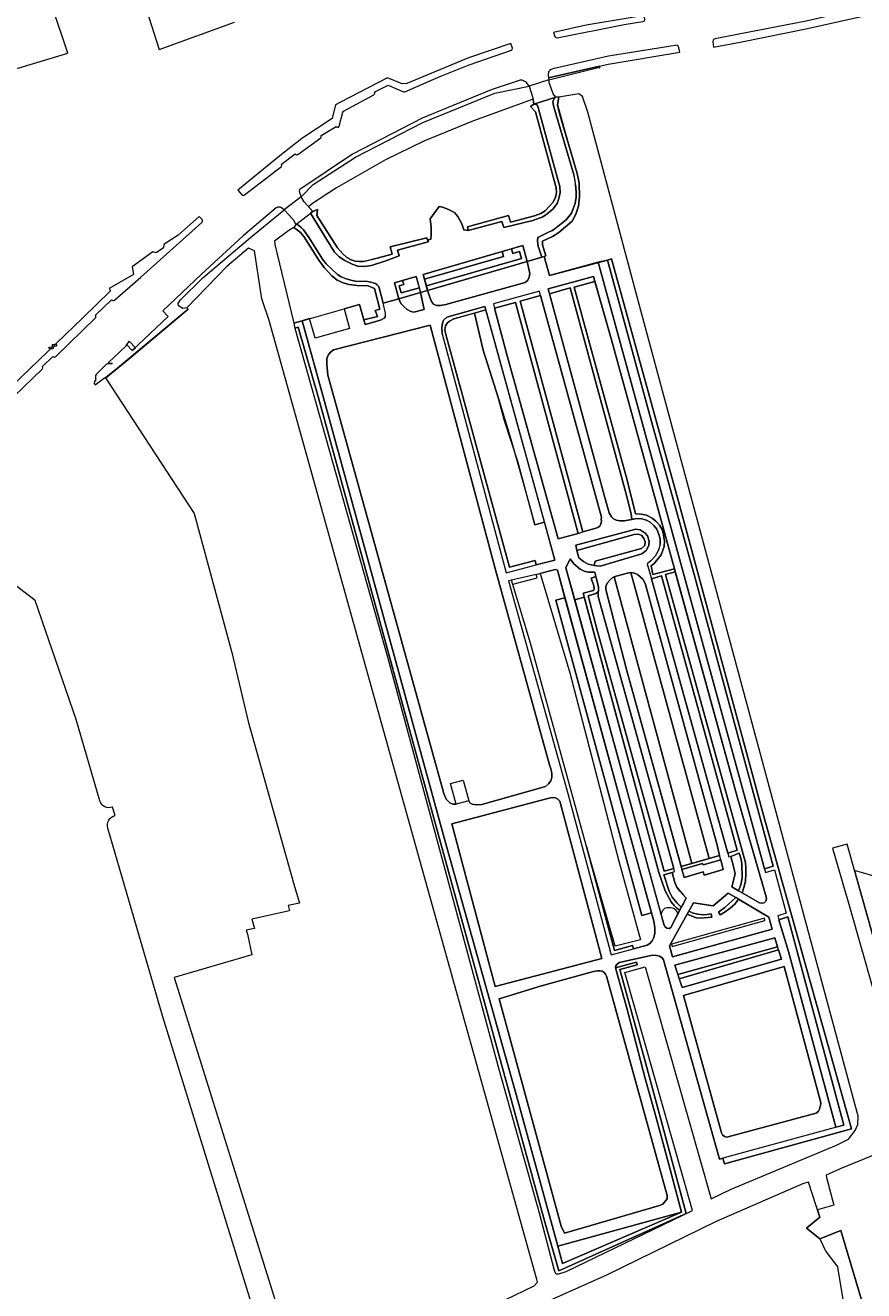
# Model space of a CAD drawing. Header units: metres. Extents: x 209813 to 223847, y 571801 to 587119.
# Tile 615 of 656: x 219275 to 219458, y 581932 to 582209. Entities that reach past the tile are written whole.
import ezdxf
from ezdxf.enums import TextEntityAlignment as Align

# ---------------------------------------------------------------- set-up
doc = ezdxf.new("R2010")
doc.units = ezdxf.units.M
for name, color, linetype, lineweight in [('B-RO-GR-BEPLANTING_CULTUUR_HEESTERS-GV', 8, 'Continuous', 0), ('B-RO-GR-GRAS-GV', 8, 'Continuous', 0), ('B-RO-GR-GROENVOORZIENING-GV', 8, 'Continuous', 0), ('B-RO-GR-HAAG-GV', 8, 'Continuous', 0), ('B-RO-KL-WATER_BRANDLEIDING_PUT-S', 8, 'Continuous', 0), ('B-RO-KL-WATER_PUT-S', 8, 'Continuous', 0), ('B-RO-KW-KUNSTWERK_DEK-GV', 8, 'Continuous', 0), ('B-RO-OG-TERREIN_CULTUURSCHEIDING-GV', 8, 'Continuous', 0), ('B-RO-OG-WEG-GV', 8, 'Continuous', 0), ('B-RO-VH-ONVERHARD-GV', 8, 'Continuous', 0), ('B-RO-VH-VERHARDING_HALFVERHARDING-GV', 8, 'Continuous', 0), ('B-RO-VH-VERHARDING_TEGEL-GV', 8, 'Continuous', 0)]:
    doc.layers.add(name, color=color, linetype=linetype, lineweight=lineweight)
doc.styles.add('NLCS-ISO', font='txt')

# ---------------------------------------------------------------- blocks, each defined once
blk = doc.blocks.new('SKL-WATER_WATERLEIDINGPUT-SO')
at = {"color": 0, "linetype": 'ByBlock', "lineweight": 18}
blk.add_ellipse((0, 0), major_axis=(2.5, 0), ratio=0.54, dxfattribs=at)
at = {"color": 0, "linetype": 'ByBlock', "lineweight": 18, "style": 'NLCS-ISO'}
blk.add_text('wl', height=1.5, dxfattribs=at).set_placement((0, 0), align=Align.MIDDLE_CENTER)
blk = doc.blocks.new('SKL-WATER_BRANDKRAAN_BRANDPUT-SO')
at = {"color": 0, "linetype": 'ByBlock', "lineweight": 18}
blk.add_ellipse((0, 0), major_axis=(2.5, 0), ratio=0.54, dxfattribs=at)
at = {"color": 0, "linetype": 'ByBlock', "lineweight": 18, "style": 'NLCS-ISO'}
blk.add_text('bk', height=1.5, dxfattribs=at).set_placement((0.2, 0), align=Align.MIDDLE_CENTER)

msp = doc.modelspace()

# ---------------------------------------------------------------- linework, layer by layer
at = {"layer": 'B-RO-GR-BEPLANTING_CULTUUR_HEESTERS-GV', "flags": 128}
for points in [[(219387.947, 582158.515), (219389.173, 582154.385), (219401.791, 582157.751), (219402.667, 582158.043), (219417.328, 582104.93), (219435.785, 582036.917), (219455.123, 581967.796), (219427.353, 581960.183), (219427.003, 581961.411), (219426.307, 581961.22), (219414.071, 582004.781), (219413.739, 582005.18), (219413.208, 582005.544), (219412.512, 582005.71), (219411.65, 582005.777), (219404.354, 582004.151), (219403.89, 582003.853), (219403.625, 582003.421), (219403.558, 582003.023), (219408.17, 582004.232), (219408.323, 582003.679), (219404.508, 582002.687), (219410.187, 581982.049), (219414.154, 581967.453), (219419.01, 581949.325), (219391.163, 581936.804), (219388.016, 581947.698), (219355.009, 582068.076), (219338.644, 582127.601), (219334.227, 582143.104), (219333.527, 582142.887), (219353.816, 582070.734), (219378.069, 581980.84), (219386.865, 581949.424), (219390.132, 581936.918), (219390.455, 581936.271), (219390.659, 581936.134), (219391.184, 581936.1), (219392.802, 581936.625), (219420.384, 581949.943), (219405.61, 582001.997), (219410.035, 582003.254), (219424.433, 581952.525), (219428.845, 581954.655), (219451.858, 581964.225), (219454.468, 581965.583), (219455.907, 581967.419), (219456.516, 581968.78), (219456.588, 581970.611), (219408.103, 582150.523), (219397.479, 582190.094), (219396.339, 582193.494), (219395.518, 582194.105), (219391.189, 582193.333), (219390.898, 582191.707), (219392.558, 582185.623), (219395.19, 582176.675), (219395.628, 582174.538), (219395.713, 582171.598), (219395.446, 582169.5), (219394.893, 582167.764), (219394.083, 582166.238), (219391.184, 582163.796), (219389.811, 582162.899), (219387.618, 582161.888), (219387.599, 582161.087), (219388.343, 582158.645)], [(219335.108, 582144.455), (219344.287, 582147.042), (219347.637, 582148.007), (219348.549, 582144.689), (219351.55, 582145.436), (219351.081, 582146.712), (219352.073, 582146.995), (219350.915, 582151.539), (219349.52, 582152.084), (219347.089, 582152.193), (219345.357, 582152.422), (219344.038, 582152.782), (219342.763, 582153.349), (219341.564, 582154.319), (219339.896, 582156.14), (219338.752, 582157.688), (219335.491, 582162.877), (219334.717, 582163.739), (219334.085, 582164.284), (219333.256, 582164.846), (219332.189, 582164.202), (219329.068, 582161.84), (219329.129, 582161.121), (219333.253, 582143.922)], [(219378.779, 582159.634), (219361.549, 582154.62), (219361.849, 582153.533), (219379.114, 582158.483)], [(219362.516, 582151.114), (219363.038, 582149.392), (219363.381, 582148.648), (219363.82, 582148.133), (219364.468, 582147.827), (219365.288, 582147.789), (219366.509, 582147.999), (219383.828, 582152.834), (219384.419, 582153.311), (219384.705, 582154.036), (219384.819, 582154.819), (219384.267, 582157.444)], [(219356.228, 582149.284), (219356.648, 582148.266), (219357.297, 582147.579), (219358.041, 582146.969), (219358.804, 582146.511), (219359.528, 582146.32), (219361.76, 582146.969), (219360.985, 582150.668)], [(219388.044, 582100.408), (219385.947, 582099.829), (219382.275, 582113.452), (219379.305, 582122.567), (219377.97, 582127.509), (219374.632, 582138.06), (219372.763, 582146.139), (219368.267, 582144.878), (219367.294, 582144.401), (219366.798, 582143.963), (219366.436, 582143.333), (219366.284, 582142.474), (219366.455, 582141.444), (219380.42, 582090.611), (219386.01, 582092.064), (219386.248, 582091.095), (219390.322, 582092.15)], [(219395.142, 582094.272), (219407.625, 582097.771), (219408.56, 582097.847), (219409.284, 582097.523), (219409.742, 582096.855), (219410.066, 582096.13), (219409.971, 582095.367), (219409.246, 582094.68), (219399.138, 582091.914), (219398.899, 582090.952), (219400.201, 582090.8), (219409.313, 582093.538), (219410.281, 582094.272), (219410.815, 582095.307), (219410.882, 582096.309), (219410.581, 582097.444), (219410.047, 582098.012), (219408.979, 582098.746), (219407.978, 582098.913), (219394.875, 582095.417)], [(219399.277, 582088.552), (219399.026, 582089.509), (219397.657, 582089.509), (219396.689, 582089.71), (219395.855, 582090.144), (219394.453, 582091.346), (219393.619, 582092.414), (219392.71, 582090.494), (219394.638, 582083.452), (219396.715, 582084.021), (219396.479, 582084.89), (219398.786, 582085.539), (219398.92, 582085.844), (219398.825, 582086.493), (219398.233, 582088.191)], [(219387.069, 582089.211), (219393.577, 582067.505), (219404.294, 582026.312), (219409.034, 582009.155), (219403.472, 582007.755), (219397.233, 582029.529), (219403.328, 582006.827), (219407.276, 582007.915), (219407.489, 582007.147), (219410.462, 582007.943), (219411.069, 582008.36), (219411.542, 582008.91), (219411.959, 582009.63), (219412.13, 582010.597), (219412.187, 582011.791), (219411.921, 582013.194), (219411.415, 582015.018), (219409.331, 582014.44), (219390.515, 582083.407), (219392.501, 582083.931), (219390.853, 582089.963), (219390.406, 582090.112)], [(219406.884, 582089.423), (219406.164, 582089.309), (219403.72, 582088.665), (219403.284, 582088.466), (219420.249, 582025.83), (219424.06, 582026.927)]]:
    msp.add_lwpolyline(points, close=True, dxfattribs=at)
at = {"layer": 'B-RO-GR-GRAS-GV', "flags": 128}
for points in [[(219210.099, 582244.96), (219221.584, 582203.429), (219227.137, 582183.458), (219233.095, 582163.301), (219237.987, 582145.847), (219244.563, 582123.689), (219247.006, 582117.74), (219257.281, 582127.514), (219265.804, 582135.177), (219270.582, 582139.33), (219254.35, 582171.734), (219247.126, 582194.894), (219262.975, 582200.308), (219264.063, 582197.123), (219271.779, 582199.348), (219283.863, 582202.959), (219280.52, 582212.927)], [(219300.973, 582212.667), (219303.822, 582203.777), (219320.302, 582209.756)], [(219371.014, 581926.389), (219385.797, 581933.525), (219386.535, 581934.335), (219386.351, 581934.849), (219327.903, 582144.559), (219326.252, 582149.299), (219324.711, 582159.735), (219323.369, 582160.356), (219318.602, 582156.306), (219309.9, 582147.314), (219310.167, 582147.027), (219309.725, 582146.616), (219294.762, 582134.107), (219292.149, 582131.993), (219311.496, 582102.335), (219319.69, 582071.955), (219323.262, 582056.874), (219333.291, 582021.316), (219334.519, 582017.116), (219332.049, 582016.633), (219332.297, 582015.449), (219324.121, 582013.624), (219324.677, 582011.639), (219322.851, 582011.243), (219323.169, 582010.396), (219324.124, 582005.857), (219307.122, 582000.915), (219335.565, 581910.03)], [(219290.909, 582039.494), (219285.712, 582057.322), (219276.734, 582083.295), (219263.298, 582093.566), (219236.655, 582068.376), (219221.702, 582053.889), (219217.4, 582049.895), (219229.882, 582009.478), (219265.208, 581881.136)], [(219294.197, 582036.295), (219293.66, 582038.133)], [(219274.806, 581881.488), (219288.354, 581886.974), (219320.187, 581902.547), (219330.153, 581907.744), (219325.192, 581925.841), (219304.673, 581992.278), (219292.634, 582033.577)], [(219461.825, 582022.566), (219455.815, 582024.305), (219470.721, 581971.119)], [(219448.184, 581943.756), (219445.326, 581946.137), (219448.186, 581948.529), (219445.744, 581956.156), (219444.65, 581955.851), (219425.587, 581947.551), (219401.595, 581935.822), (219384.634, 581928.264), (219367.959, 581921.433), (219351.322, 581914.08), (219336.358, 581906.154), (219301.618, 581889.389), (219288.791, 581883.114), (219276.211, 581878.019)], [(219587.878, 581490.423), (219587.609, 581492.008), (219588.006, 581493), (219589.329, 581493.661), (219590.359, 581494.072), (219581.227, 581518.062), (219557.149, 581600.479), (219537.173, 581664.641), (219502.38, 581779.603), (219481.875, 581847.998), (219452.831, 581945.596), (219448.184, 581943.756), (219449.513, 581941.028), (219452.159, 581937.589)], [(219559.668, 581364.768), (219568.972, 581369.23), (219601.059, 581383.141), (219625.024, 581393.65), (219620.257, 581405.876), (219589.09, 581487.808), (219587.878, 581490.423), (219580.218, 581511.344), (219566.856, 581552.884), (219560.374, 581575.241), (219551.907, 581599.318), (219533.386, 581656.733), (219523.597, 581687.292), (219518.04, 581708.856), (219511.029, 581728.171), (219507.589, 581734.918), (219499.916, 581757.407), (219471.738, 581858.214), (219468.696, 581868.797), (219454.408, 581923.963), (219452.159, 581937.589)]]:
    msp.add_lwpolyline(points, dxfattribs=at)
at = {"layer": 'B-RO-GR-GRAS-GV'}
for points in [[(219293.66, 582038.133, -0.4212448), (219290.909, 582039.494)], [(219292.634, 582033.577, -0.4348825), (219294.197, 582036.295)]]:
    msp.add_lwpolyline(points, format="xyb", dxfattribs=at)
at = {"layer": 'B-RO-GR-GROENVOORZIENING-GV', "flags": 128}
for points in [[(219390.539, 582193.347), (219390.071, 582192.89), (219389.899, 582192.317), (219390.033, 582191.478), (219394.415, 582176.677), (219394.916, 582173.706), (219394.992, 582172.527), (219394.973, 582171.497), (219394.744, 582170.123), (219393.943, 582168.025), (219392.751, 582166.551), (219390.653, 582164.834), (219389.814, 582164.223), (219389.203, 582163.956), (219386.571, 582162.64), (219386.552, 582161.876), (219386.667, 582160.789), (219387.44, 582158.367), (219388.343, 582158.645), (219387.599, 582161.087), (219387.618, 582161.888), (219389.811, 582162.899), (219391.184, 582163.796), (219394.083, 582166.238), (219394.893, 582167.764), (219395.446, 582169.5), (219395.713, 582171.598), (219395.628, 582174.538), (219395.19, 582176.675), (219391.356, 582189.78), (219390.898, 582191.707), (219391.189, 582193.333)], [(219336.879, 582167.959), (219342.182, 582159.481), (219343.174, 582158.431), (219344.451, 582157.611), (219345.996, 582156.829), (219347.236, 582156.409), (219348.781, 582156.352), (219350.249, 582156.524), (219353.399, 582157.537), (219356.298, 582158.682), (219355.917, 582159.914), (219362.638, 582161.737), (219362.369, 582162.604), (219354.32, 582160.658), (219354.759, 582159.036), (219349.781, 582157.719), (219348.465, 582157.414), (219347.626, 582157.414), (219346.691, 582157.51), (219345.814, 582157.796), (219344.88, 582158.292), (219343.964, 582159.093), (219342.839, 582160.429), (219338.281, 582167.469), (219338.444, 582168.805), (219337.389, 582168.35)], [(219436.106, 582024.689), (219436.333, 582023.861), (219438.319, 582024.445), (219440.83, 582014.979), (219439.017, 582014.398), (219439.277, 582013.526), (219441.239, 582014.15), (219453.446, 581968.651), (219427.003, 581961.411), (219427.353, 581960.183), (219455.123, 581967.796), (219435.785, 582036.917), (219417.328, 582104.93), (219402.667, 582158.043), (219401.791, 582157.751), (219411.67, 582121.677), (219420.721, 582088.997), (219429.896, 582055.112), (219438.019, 582025.261)], [(219360.985, 582150.668), (219360.7, 582151.704), (219356.747, 582150.54), (219356.322, 582152.132), (219357.295, 582152.399), (219357.031, 582153.305), (219355.262, 582152.79), (219356.228, 582149.284)], [(219387.203, 582149.968), (219386.935, 582150.947), (219376.884, 582148.2), (219377.131, 582147.257), (219381.686, 582148.474), (219395.377, 582097.994), (219396.436, 582098.293), (219382.708, 582148.739)], [(219371.479, 582039.521), (219368.715, 582038.772), (219368.027, 582038.813), (219367.331, 582039.111), (219366.535, 582039.874), (219366.037, 582041.102), (219340.704, 582132.579), (219340.505, 582135), (219340.505, 582136.195), (219340.77, 582136.958), (219341.301, 582137.588), (219341.931, 582138.086), (219363.036, 582143.526), (219377.333, 582090.055), (219389.115, 582047.397), (219389.48, 582046.302), (219389.679, 582045.439), (219389.679, 582044.643), (219389.447, 582043.913), (219388.916, 582043.25), (219388.286, 582042.653), (219374.325, 582038.705), (219373.131, 582038.672), (219372.236, 582038.771), (219371.705, 582039.103)], [(219395.142, 582094.272), (219394.875, 582095.417), (219407.978, 582098.913), (219408.979, 582098.746), (219410.047, 582098.012), (219410.581, 582097.444), (219410.882, 582096.309), (219410.815, 582095.307), (219410.281, 582094.272), (219409.313, 582093.538), (219400.201, 582090.8), (219398.899, 582090.952), (219397.602, 582091.277), (219396.534, 582091.849), (219395.524, 582092.631)], [(219407.489, 582007.147), (219407.276, 582007.915), (219403.328, 582006.827), (219397.233, 582029.529), (219384.955, 582073.99), (219380.832, 582087.775), (219380.148, 582087.596), (219393.163, 582041.098), (219402.598, 582005.839)], [(219367.819, 582034.506), (219388.753, 582040.016), (219389.383, 582040.215), (219389.914, 582040.282), (219390.445, 582040.215), (219390.975, 582039.917), (219391.373, 582039.485), (219400.583, 582005.074), (219377.239, 581998.928)], [(219429.851, 582018.363), (219427.433, 582016.202), (219426.06, 582015.21), (219426.441, 582014.6), (219427.509, 582015.229), (219428.635, 582016.069), (219429.665, 582016.966), (219430.461, 582018.001)], [(219418.398, 581996.99), (219440.446, 582003.287), (219448.327, 581973.812), (219448.393, 581973.314), (219448.161, 581972.153), (219447.896, 581971.655), (219447.398, 581971.224), (219427.856, 581966.015), (219427.347, 581966.156), (219426.946, 581966.481), (219426.686, 581966.968)], [(219378.155, 581996.242), (219387.391, 581999.053), (219398.765, 582002.205), (219399.594, 582002.371), (219400.125, 582002.371), (219400.622, 582002.271), (219401.053, 582001.972), (219401.385, 582001.641), (219401.617, 582001.209), (219414.882, 581953.232), (219414.815, 581952.502), (219413.887, 581951.374), (219413.157, 581951.075), (219392.398, 581945.038), (219391.668, 581946.531)]]:
    msp.add_lwpolyline(points, close=True, dxfattribs=at)
for points in [[(219353.278, 582145.436), (219353.311, 582146.104), (219352.786, 582148.282), (219351.903, 582151.648), (219351.751, 582152.049), (219351.464, 582152.335), (219351.102, 582152.602), (219350.129, 582152.907), (219349.405, 582153.022), (219346.74, 582153.142), (219346.053, 582153.262), (219344.713, 582153.665), (219343.601, 582154.09), (219342.838, 582154.603), (219340.321, 582156.941), (219339.536, 582157.955), (219336.615, 582162.632), (219335.351, 582164.344), (219334.926, 582164.802), (219334.468, 582165.216), (219333.888, 582165.668), (219333.714, 582165.535), (219333.256, 582164.846), (219334.085, 582164.284), (219334.717, 582163.739), (219335.491, 582162.877), (219338.752, 582157.688), (219339.896, 582156.14), (219341.564, 582154.319), (219342.763, 582153.349), (219344.038, 582152.782), (219345.357, 582152.422), (219347.089, 582152.193), (219349.52, 582152.084), (219350.915, 582151.539), (219352.073, 582146.995), (219351.081, 582146.712), (219351.55, 582145.436), (219348.549, 582144.689)], [(219387.44, 582158.367), (219384.267, 582157.444), (219384.819, 582154.819), (219384.705, 582154.036), (219384.419, 582153.311), (219383.828, 582152.834), (219366.509, 582147.999), (219365.288, 582147.789), (219364.468, 582147.827), (219363.82, 582148.133), (219363.381, 582148.648), (219363.038, 582149.392), (219362.516, 582151.114), (219360.985, 582150.668), (219361.76, 582146.969), (219359.528, 582146.32), (219358.804, 582146.511), (219358.041, 582146.969), (219357.297, 582147.579), (219356.648, 582148.266), (219356.228, 582149.284), (219352.786, 582148.282)], [(219436.106, 582024.689), (219399.776, 582157.303), (219389.173, 582154.385), (219387.947, 582158.515)], [(219413.288, 582095.655), (219413.288, 582096.816), (219412.99, 582097.944), (219412.592, 582098.906), (219411.928, 582099.702), (219411.099, 582100.432), (219410.304, 582100.897), (219409.342, 582101.162), (219408.181, 582101.228), (219405.561, 582100.731), (219404.6, 582100.731), (219403.704, 582100.897), (219403.141, 582101.162), (219402.676, 582101.593), (219402.212, 582102.456), (219401.085, 582106.337), (219388.869, 582151.462), (219398.718, 582154.149), (219402.664, 582140.282), (219430.232, 582040.215), (219436.466, 582018.553), (219436.532, 582018.088), (219436.433, 582017.591), (219436.068, 582017.226), (219435.637, 582017.126), (219435.04, 582017.259), (219431.209, 582019.437)], [(219416.436, 582090.275), (219411.753, 582088.983), (219411.334, 582090.871), (219412.02, 582091.406), (219413.546, 582093.314), (219414.175, 582095.107), (219414.233, 582096.29), (219414.08, 582097.645), (219413.756, 582098.866), (219413.203, 582099.782), (219412.402, 582100.678), (219411.562, 582101.289), (219410.304, 582101.937), (219409.159, 582102.224), (219407.92, 582102.243), (219406.089, 582109.607), (219399.304, 582134.258), (219394.564, 582151.82), (219399.031, 582153.049)], [(219387.203, 582149.968), (219400.467, 582101.513), (219400.448, 582101.112), (219400.524, 582100.559), (219400.372, 582100.044), (219400.124, 582099.586), (219399.685, 582099.3), (219399.056, 582099.032), (219396.436, 582098.293)], [(219389.161, 582150.38), (219393.63, 582151.644), (219405.816, 582106.855), (219406.979, 582102.276), (219407.16, 582101.029)], [(219353.278, 582145.436), (219353.011, 582145.002), (219352.243, 582144.568), (219348.839, 582143.633), (219347.637, 582148.007), (219344.287, 582147.042), (219345.468, 582142.756), (219337.9, 582140.67), (219336.719, 582144.956), (219335.108, 582144.455), (219339.981, 582126.826), (219366.14, 582031.459), (219382.203, 581974.022), (219390.924, 581942.157), (219417.967, 581949.588), (219414.949, 581961.141), (219412.164, 581971.301), (219410.075, 581978.848), (219407.579, 581988.369), (219406.012, 581994.232), (219403.558, 582003.023), (219403.625, 582003.421), (219403.89, 582003.853), (219404.354, 582004.151), (219411.65, 582005.777), (219412.512, 582005.71), (219413.208, 582005.544), (219413.739, 582005.18), (219414.071, 582004.781), (219426.307, 581961.22), (219427.003, 581961.411)], [(219365.694, 582141.647), (219365.64, 582142.988), (219365.727, 582143.915), (219365.999, 582144.591), (219366.678, 582145.27), (219375.022, 582147.607), (219390.322, 582092.15), (219386.248, 582091.095)], [(219395.377, 582097.994), (219391.011, 582096.762), (219379.878, 582136.79), (219377.131, 582147.257)], [(219335.108, 582144.455), (219333.253, 582143.922), (219333.527, 582142.887), (219334.227, 582143.104), (219338.644, 582127.601), (219355.009, 582068.076), (219388.016, 581947.698), (219391.163, 581936.804), (219419.01, 581949.325), (219414.154, 581967.453), (219410.187, 581982.049), (219404.508, 582002.687), (219408.323, 582003.679), (219408.17, 582004.232), (219403.558, 582003.023)], [(219365.694, 582141.647), (219379.657, 582089.387), (219386.248, 582091.095), (219386.01, 582092.064), (219380.42, 582090.611), (219366.455, 582141.444), (219366.284, 582142.474), (219366.436, 582143.333), (219366.798, 582143.963), (219367.294, 582144.401), (219368.267, 582144.878), (219375.236, 582146.832)], [(219413.288, 582095.655), (219412.957, 582094.295), (219412.194, 582093.034), (219411.265, 582092.006), (219410.503, 582091.342), (219411.409, 582088.084), (219413.587, 582088.733), (219430.173, 582028.733), (219428.136, 582028.078), (219428.352, 582027.311), (219428.739, 582027.377), (219430.609, 582028.057), (219430.968, 582026.989), (219431.175, 582025.844), (219431.219, 582022.682), (219430.958, 582021.178), (219430.457, 582019.865), (219431.209, 582019.437), (219431.609, 582020.581), (219431.933, 582021.955), (219432.047, 582023.538), (219432.047, 582024.874), (219431.952, 582026.076), (219431.701, 582027.057), (219414.504, 582088.985), (219416.629, 582089.574)], [(219417.612, 582015.616), (219415.625, 582011.818), (219415.26, 582011.586), (219414.763, 582011.652), (219414.332, 582012.083), (219414.1, 582012.548), (219404.4, 582047.787), (219392.71, 582090.494), (219393.619, 582092.414), (219394.453, 582091.346), (219395.855, 582090.144), (219396.689, 582089.71), (219397.657, 582089.509), (219399.026, 582089.509), (219399.86, 582086.338), (219399.777, 582084.208), (219416.282, 582024.73)], [(219381.101, 582086.877), (219386.424, 582088.308), (219386.259, 582089.025), (219380.832, 582087.775)], [(219386.259, 582089.025), (219390.406, 582090.112), (219390.853, 582089.963), (219405.869, 582034.996), (219411.921, 582013.194), (219412.187, 582011.791), (219412.13, 582010.597), (219411.959, 582009.63), (219411.542, 582008.91), (219411.069, 582008.36), (219410.462, 582007.943), (219407.489, 582007.147)], [(219426.55, 582026.612), (219427.055, 582024.539), (219422.943, 582023.288), (219422.715, 582024.009), (219418.569, 582022.733), (219405.981, 582068.263), (219401.427, 582085.726), (219401.465, 582086.39), (219401.749, 582087.072), (219402.298, 582087.736), (219402.848, 582088.266), (219403.72, 582088.665), (219406.164, 582089.309), (219406.884, 582089.423), (219407.718, 582089.29), (219408.4, 582089.025), (219409.556, 582087.982), (219409.897, 582087.338), (219410.106, 582086.807), (219425.766, 582029.828), (219426.315, 582027.577)], [(219399.277, 582088.552), (219398.233, 582088.191), (219398.825, 582086.493), (219398.92, 582085.844), (219398.786, 582085.539), (219396.479, 582084.89), (219413.033, 582023.868), (219414.426, 582019.842), (219415.723, 582017.419), (219416.371, 582016.617), (219416.943, 582016.064), (219417.612, 582015.616), (219417.973, 582016.307), (219417.763, 582016.427), (219417.001, 582017.171), (219415.971, 582018.487), (219415.265, 582019.746), (219414.102, 582023.352), (219415.959, 582023.826), (219416.47, 582024.053), (219416.282, 582024.73), (219414.213, 582024.181), (219399.545, 582076.85), (219397.566, 582084.318), (219399.263, 582084.833), (219399.818, 582085.273)], [(219428.136, 582028.078), (219425.368, 582037.926), (219411.409, 582088.084)], [(219418.085, 582024.481), (219422.563, 582025.845), (219422.696, 582025.501), (219426.55, 582026.612), (219426.315, 582027.577), (219417.9, 582025.153)], [(219430.457, 582019.865), (219428.972, 582020.709), (219429.701, 582023.529), (219429.37, 582025.154), (219428.739, 582027.377)], [(219415.959, 582023.826), (219416.546, 582021.665), (219416.963, 582020.679), (219418.384, 582018.878), (219418.975, 582018.221), (219417.973, 582016.307)], [(219430.461, 582018.001), (219437.077, 582014.074), (219437.806, 582011.454), (219416.019, 582005.449), (219415.356, 582007.838), (219420.595, 582017.259), (219424.873, 582016.562), (219428.189, 582019.349), (219429.851, 582018.363)], [(219419.211, 582014.77), (219421.158, 582013.97), (219422.131, 582013.875), (219424.61, 582014.066), (219424.496, 582014.791), (219423.6, 582014.638), (219422.684, 582014.619), (219421.559, 582014.733), (219420.529, 582015), (219419.551, 582015.381)], [(219451.726, 581968.187), (219441.338, 582006.618), (219439.277, 582013.526)], [(219439.18, 582006.938), (219439.821, 582004.885), (219418.1, 581998.682), (219416.541, 582003.591), (219438.362, 582009.563), (219438.963, 582007.634)], [(219417.48, 582000.635), (219439.18, 582006.938), (219438.963, 582007.634), (219417.197, 582001.525)], [(219417.967, 581949.588), (219391.946, 581938.364), (219390.924, 581942.157)]]:
    msp.add_lwpolyline(points, dxfattribs=at)
at = {"layer": 'B-RO-GR-HAAG-GV', "flags": 128}
for points in [[(219385.719, 582191.799), (219384.974, 582191.304), (219386.059, 582190.157), (219390.598, 582173.499), (219390.655, 582172.488), (219390.426, 582171.439), (219389.873, 582170.294), (219388.214, 582168.52), (219387.241, 582167.947), (219385.83, 582167.413), (219380.623, 582166.039), (219380.185, 582167.489), (219371.217, 582165.006), (219371.37, 582164.213), (219378.73, 582166.146), (219379.149, 582164.867), (219385.496, 582166.403), (219387.651, 582167.166), (219388.662, 582167.815), (219389.901, 582168.884), (219390.817, 582170.105), (219391.16, 582171.192), (219391.446, 582172.489), (219391.37, 582173.844), (219390.802, 582175.862), (219386.761, 582190.813), (219386.586, 582191.38), (219386.357, 582191.641), (219386.118, 582191.783), (219385.904, 582191.816)], [(219387.44, 582158.367), (219388.343, 582158.645), (219387.599, 582161.087), (219387.618, 582161.888), (219389.811, 582162.899), (219391.184, 582163.796), (219394.083, 582166.238), (219394.893, 582167.764), (219395.446, 582169.5), (219395.713, 582171.598), (219395.628, 582174.538), (219395.19, 582176.675), (219391.356, 582189.78), (219390.898, 582191.707), (219391.189, 582193.333), (219390.539, 582193.347), (219390.071, 582192.89), (219389.899, 582192.317), (219390.033, 582191.478), (219394.415, 582176.677), (219394.916, 582173.706), (219394.992, 582172.527), (219394.973, 582171.497), (219394.744, 582170.123), (219393.943, 582168.025), (219392.751, 582166.551), (219390.653, 582164.834), (219389.814, 582164.223), (219389.203, 582163.956), (219386.571, 582162.64), (219386.552, 582161.876), (219386.667, 582160.789)], [(219337.389, 582168.35), (219336.879, 582167.959), (219342.182, 582159.481), (219343.174, 582158.431), (219344.451, 582157.611), (219345.996, 582156.829), (219347.236, 582156.409), (219348.781, 582156.352), (219350.249, 582156.524), (219353.399, 582157.537), (219356.298, 582158.682), (219355.917, 582159.914), (219362.638, 582161.737), (219362.369, 582162.604), (219354.32, 582160.658), (219354.759, 582159.036), (219349.781, 582157.719), (219348.465, 582157.414), (219347.626, 582157.414), (219346.691, 582157.51), (219345.814, 582157.796), (219344.88, 582158.292), (219343.964, 582159.093), (219342.839, 582160.429), (219338.281, 582167.469), (219338.444, 582168.805)], [(219352.786, 582148.282), (219351.903, 582151.648), (219351.751, 582152.049), (219351.464, 582152.335), (219351.102, 582152.602), (219350.129, 582152.907), (219349.405, 582153.022), (219346.74, 582153.142), (219346.053, 582153.262), (219344.713, 582153.665), (219343.601, 582154.09), (219342.838, 582154.603), (219340.321, 582156.941), (219339.536, 582157.955), (219336.615, 582162.632), (219335.351, 582164.344), (219334.926, 582164.802), (219334.468, 582165.216), (219333.888, 582165.668), (219333.714, 582165.535), (219333.256, 582164.846), (219334.085, 582164.284), (219334.717, 582163.739), (219335.491, 582162.877), (219338.752, 582157.688), (219339.896, 582156.14), (219341.564, 582154.319), (219342.763, 582153.349), (219344.038, 582152.782), (219345.357, 582152.422), (219347.089, 582152.193), (219349.52, 582152.084), (219350.915, 582151.539), (219352.073, 582146.995), (219351.081, 582146.712), (219351.55, 582145.436), (219348.549, 582144.689), (219348.839, 582143.633), (219352.243, 582144.568), (219353.011, 582145.002), (219353.278, 582145.436), (219353.311, 582146.104)], [(219380.82, 582160.228), (219381.126, 582159.177), (219382.594, 582159.644), (219383.028, 582158.108), (219362.235, 582152.132), (219362.516, 582151.114), (219384.267, 582157.444), (219383.3, 582160.95)], [(219360.7, 582151.704), (219356.747, 582150.54), (219356.322, 582152.132), (219357.295, 582152.399), (219357.031, 582153.305), (219355.262, 582152.79), (219356.228, 582149.284), (219360.985, 582150.668)], [(219428.136, 582028.078), (219428.352, 582027.311), (219428.739, 582027.377), (219430.609, 582028.057), (219430.968, 582026.989), (219431.175, 582025.844), (219431.219, 582022.682), (219430.958, 582021.178), (219430.457, 582019.865), (219431.209, 582019.437), (219431.609, 582020.581), (219431.933, 582021.955), (219432.047, 582023.538), (219432.047, 582024.874), (219431.952, 582026.076), (219431.701, 582027.057), (219414.504, 582088.985), (219416.629, 582089.574), (219416.436, 582090.275), (219411.753, 582088.983), (219411.334, 582090.871), (219412.02, 582091.406), (219413.546, 582093.314), (219414.175, 582095.107), (219414.233, 582096.29), (219414.08, 582097.645), (219413.756, 582098.866), (219413.203, 582099.782), (219412.402, 582100.678), (219411.562, 582101.289), (219410.304, 582101.937), (219409.159, 582102.224), (219407.92, 582102.243), (219406.089, 582109.607), (219399.304, 582134.258), (219394.564, 582151.82), (219399.031, 582153.049), (219398.718, 582154.149), (219388.869, 582151.462), (219389.161, 582150.38), (219393.63, 582151.644), (219405.816, 582106.855), (219406.979, 582102.276), (219407.16, 582101.029), (219408.181, 582101.228), (219409.342, 582101.162), (219410.304, 582100.897), (219411.099, 582100.432), (219411.928, 582099.702), (219412.592, 582098.906), (219412.99, 582097.944), (219413.288, 582096.816), (219413.288, 582095.655), (219412.957, 582094.295), (219412.194, 582093.034), (219411.265, 582092.006), (219410.503, 582091.342), (219411.409, 582088.084), (219413.587, 582088.733), (219430.173, 582028.733)], [(219377.131, 582147.257), (219381.686, 582148.474), (219395.377, 582097.994), (219396.436, 582098.293), (219382.708, 582148.739), (219387.203, 582149.968), (219386.935, 582150.947), (219376.884, 582148.2)], [(219386.248, 582091.095), (219386.01, 582092.064), (219380.42, 582090.611), (219366.455, 582141.444), (219366.284, 582142.474), (219366.436, 582143.333), (219366.798, 582143.963), (219367.294, 582144.401), (219368.267, 582144.878), (219375.236, 582146.832), (219375.022, 582147.607), (219366.678, 582145.27), (219365.999, 582144.591), (219365.727, 582143.915), (219365.64, 582142.988), (219365.694, 582141.647), (219379.657, 582089.387)], [(219417.967, 581949.588), (219391.946, 581938.364), (219390.924, 581942.157), (219382.203, 581974.022), (219366.14, 582031.459), (219339.981, 582126.826), (219335.108, 582144.455), (219333.253, 582143.922), (219333.527, 582142.887), (219334.227, 582143.104), (219338.644, 582127.601), (219355.009, 582068.076), (219388.016, 581947.698), (219391.163, 581936.804), (219419.01, 581949.325), (219414.154, 581967.453), (219410.187, 581982.049), (219404.508, 582002.687), (219408.323, 582003.679), (219408.17, 582004.232), (219403.558, 582003.023), (219406.012, 581994.232), (219407.579, 581988.369), (219410.075, 581978.848), (219412.164, 581971.301), (219414.949, 581961.141)], [(219399.277, 582088.552), (219398.233, 582088.191), (219398.825, 582086.493), (219398.92, 582085.844), (219398.786, 582085.539), (219396.479, 582084.89), (219413.033, 582023.868), (219414.426, 582019.842), (219415.723, 582017.419), (219416.371, 582016.617), (219416.943, 582016.064), (219417.612, 582015.616), (219417.973, 582016.307), (219417.763, 582016.427), (219417.001, 582017.171), (219415.971, 582018.487), (219415.265, 582019.746), (219414.102, 582023.352), (219415.959, 582023.826), (219416.47, 582024.053), (219416.282, 582024.73), (219414.213, 582024.181), (219399.545, 582076.85), (219397.566, 582084.318), (219399.263, 582084.833), (219399.818, 582085.273), (219399.86, 582086.338)], [(219426.315, 582027.577), (219417.9, 582025.153), (219418.085, 582024.481), (219422.563, 582025.845), (219422.696, 582025.501), (219426.55, 582026.612)], [(219430.461, 582018.001), (219429.851, 582018.363), (219427.433, 582016.202), (219426.06, 582015.21), (219426.441, 582014.6), (219427.509, 582015.229), (219428.635, 582016.069), (219429.665, 582016.966)], [(219419.211, 582014.77), (219421.158, 582013.97), (219422.131, 582013.875), (219424.61, 582014.066), (219424.496, 582014.791), (219423.6, 582014.638), (219422.684, 582014.619), (219421.559, 582014.733), (219420.529, 582015), (219419.551, 582015.381)], [(219436.221, 582013.345), (219436.087, 582013.841), (219415.813, 582008.213), (219415.909, 582007.698)], [(219439.18, 582006.938), (219438.963, 582007.634), (219417.197, 582001.525), (219417.48, 582000.635)]]:
    msp.add_lwpolyline(points, close=True, dxfattribs=at)
at = {"layer": 'B-RO-KW-KUNSTWERK_DEK-GV', "flags": 128}
msp.add_lwpolyline([(219390.539, 582193.347), (219389.968, 582194.092), (219389.156, 582196.332), (219389, 582197.165), (219384.677, 582195.762), (219385.529, 582193.239), (219385.719, 582191.799)], close=True, dxfattribs=at)
at = {"layer": 'B-RO-OG-TERREIN_CULTUURSCHEIDING-GV'}
msp.add_line((219417.278, 582014.978), (219418.975, 582018.221), dxfattribs=at)
at = {"layer": 'B-RO-OG-TERREIN_CULTUURSCHEIDING-GV', "flags": 128}
for points in [[(219336.481, 582169.371), (219337.389, 582168.35), (219338.444, 582168.805), (219338.281, 582167.469), (219342.839, 582160.429), (219343.964, 582159.093), (219344.88, 582158.292), (219345.814, 582157.796), (219346.691, 582157.51), (219347.626, 582157.414), (219348.465, 582157.414), (219351.803, 582158.235), (219354.759, 582159.036), (219354.32, 582160.658), (219362.369, 582162.604), (219362.523, 582162.08), (219363.239, 582162.28), (219363.308, 582163.252), (219363.293, 582164.914), (219363.065, 582166.751), (219365.004, 582169.474), (219365.732, 582169.321), (219366.895, 582168.892), (219368.414, 582168.139), (219369.103, 582167.261), (219369.955, 582165.678), (219370.448, 582164.375), (219371.37, 582164.213), (219371.217, 582165.006), (219380.185, 582167.489), (219380.623, 582166.039), (219385.83, 582167.413), (219387.241, 582167.947), (219388.214, 582168.52), (219389.873, 582170.294), (219390.426, 582171.439), (219390.655, 582172.488), (219390.598, 582173.499), (219386.059, 582190.157), (219384.974, 582191.304), (219385.719, 582191.799), (219385.573, 582192.907), (219372.525, 582188.205), (219361.684, 582183.732), (219353.314, 582179.681), (219342.572, 582173.528), (219337.341, 582170.079)], [(219361.849, 582153.533), (219362.235, 582152.132), (219383.028, 582158.108), (219382.594, 582159.644), (219381.126, 582159.177), (219380.82, 582160.228), (219378.779, 582159.634), (219379.114, 582158.483)], [(219436.106, 582024.689), (219438.019, 582025.261), (219429.896, 582055.112), (219420.721, 582088.997), (219411.67, 582121.677), (219401.791, 582157.751), (219399.776, 582157.303)], [(219360.7, 582151.704), (219360.019, 582154.175), (219357.031, 582153.305), (219357.295, 582152.399), (219356.322, 582152.132), (219356.747, 582150.54)], [(219399.031, 582153.049), (219394.564, 582151.82), (219399.304, 582134.258), (219406.089, 582109.607), (219407.92, 582102.243), (219409.159, 582102.224), (219410.304, 582101.937), (219411.562, 582101.289), (219412.402, 582100.678), (219413.203, 582099.782), (219413.756, 582098.866), (219414.08, 582097.645), (219414.233, 582096.29), (219414.175, 582095.107), (219413.546, 582093.314), (219412.02, 582091.406), (219411.334, 582090.871), (219411.753, 582088.983), (219416.436, 582090.275), (219402.664, 582140.282)], [(219387.203, 582149.968), (219382.708, 582148.739), (219396.436, 582098.293), (219399.056, 582099.032), (219399.685, 582099.3), (219400.124, 582099.586), (219400.372, 582100.044), (219400.524, 582100.559), (219400.448, 582101.112), (219400.467, 582101.513)], [(219407.16, 582101.029), (219406.979, 582102.276), (219405.816, 582106.855), (219393.63, 582151.644), (219389.161, 582150.38), (219401.085, 582106.337), (219402.212, 582102.456), (219402.676, 582101.593), (219403.141, 582101.162), (219403.704, 582100.897), (219404.6, 582100.731), (219405.561, 582100.731)], [(219377.131, 582147.257), (219379.878, 582136.79), (219391.011, 582096.762), (219395.377, 582097.994), (219381.686, 582148.474)], [(219388.044, 582100.408), (219375.236, 582146.832), (219372.763, 582146.139), (219374.632, 582138.06), (219377.97, 582127.509), (219380.673, 582118.594), (219383.611, 582108.344), (219385.947, 582099.829)], [(219371.479, 582039.521), (219371.705, 582039.103), (219372.236, 582038.771), (219373.131, 582038.672), (219374.325, 582038.705), (219388.286, 582042.653), (219388.916, 582043.25), (219389.447, 582043.913), (219389.679, 582044.643), (219389.679, 582045.439), (219389.48, 582046.302), (219389.115, 582047.397), (219377.333, 582090.055), (219363.036, 582143.526), (219341.931, 582138.086), (219341.301, 582137.588), (219340.77, 582136.958), (219340.505, 582136.195), (219340.505, 582135), (219340.704, 582132.579), (219366.037, 582041.102), (219366.535, 582039.874), (219367.331, 582039.111), (219368.027, 582038.813), (219368.715, 582038.772), (219367.486, 582043.309), (219370.25, 582044.058)], [(219398.899, 582090.952), (219399.138, 582091.914), (219409.246, 582094.68), (219409.971, 582095.367), (219410.066, 582096.13), (219409.742, 582096.855), (219409.284, 582097.523), (219408.56, 582097.847), (219407.625, 582097.771), (219395.142, 582094.272), (219395.524, 582092.631), (219396.534, 582091.849), (219397.602, 582091.277)], [(219424.06, 582026.927), (219426.315, 582027.577), (219425.766, 582029.828), (219410.106, 582086.807), (219409.897, 582087.338), (219409.556, 582087.982), (219408.4, 582089.025), (219407.718, 582089.29), (219406.884, 582089.423)], [(219416.629, 582089.574), (219414.504, 582088.985), (219431.701, 582027.057), (219431.952, 582026.076), (219432.047, 582024.874), (219432.047, 582023.538), (219431.933, 582021.955), (219431.609, 582020.581), (219431.209, 582019.437), (219435.04, 582017.259), (219435.637, 582017.126), (219436.068, 582017.226), (219436.433, 582017.591), (219436.532, 582018.088), (219436.466, 582018.553), (219430.232, 582040.215)], [(219417.9, 582025.153), (219420.249, 582025.83), (219403.284, 582088.466), (219402.848, 582088.266), (219402.298, 582087.736), (219401.749, 582087.072), (219401.465, 582086.39), (219401.427, 582085.726), (219405.981, 582068.263)], [(219428.136, 582028.078), (219430.173, 582028.733), (219413.587, 582088.733), (219411.409, 582088.084), (219425.368, 582037.926)], [(219411.415, 582015.018), (219405.869, 582034.996), (219392.501, 582083.931), (219390.515, 582083.407), (219409.331, 582014.44)], [(219399.818, 582085.273), (219399.263, 582084.833), (219397.566, 582084.318), (219399.545, 582076.85), (219414.213, 582024.181), (219416.282, 582024.73), (219399.777, 582084.208)], [(219389.383, 582040.215), (219388.753, 582040.016), (219367.819, 582034.506), (219377.239, 581998.928), (219400.583, 582005.074), (219391.373, 582039.485), (219390.975, 582039.917), (219390.445, 582040.215), (219389.914, 582040.282)], [(219428.739, 582027.377), (219429.37, 582025.154), (219429.701, 582023.529), (219428.972, 582020.709), (219430.457, 582019.865), (219430.958, 582021.178), (219431.219, 582022.682), (219431.175, 582025.844), (219430.968, 582026.989), (219430.609, 582028.057)], [(219418.085, 582024.481), (219418.569, 582022.733), (219422.715, 582024.009), (219422.943, 582023.288), (219427.055, 582024.539), (219426.55, 582026.612), (219422.696, 582025.501), (219422.563, 582025.845)], [(219419.551, 582015.381), (219420.529, 582015), (219421.559, 582014.733), (219422.684, 582014.619), (219423.6, 582014.638), (219424.496, 582014.791), (219424.61, 582014.066), (219422.131, 582013.875), (219421.158, 582013.97), (219419.211, 582014.77), (219415.356, 582007.838), (219416.019, 582005.449), (219437.806, 582011.454), (219437.077, 582014.074), (219430.461, 582018.001), (219429.665, 582016.966), (219428.635, 582016.069), (219427.509, 582015.229), (219426.441, 582014.6), (219426.06, 582015.21), (219427.433, 582016.202), (219429.851, 582018.363), (219428.189, 582019.349), (219424.873, 582016.562), (219420.595, 582017.259)], [(219451.726, 581968.187), (219453.446, 581968.651), (219441.239, 582014.15), (219439.277, 582013.526), (219441.338, 582006.618)], [(219417.197, 582001.525), (219438.963, 582007.634), (219438.362, 582009.563), (219416.541, 582003.591)], [(219439.18, 582006.938), (219417.48, 582000.635), (219418.1, 581998.682), (219439.821, 582004.885)], [(219448.327, 581973.812), (219440.446, 582003.287), (219418.398, 581996.99), (219426.686, 581966.968), (219426.946, 581966.481), (219427.347, 581966.156), (219427.856, 581966.015), (219447.398, 581971.224), (219447.896, 581971.655), (219448.161, 581972.153), (219448.393, 581973.314)], [(219398.765, 582002.205), (219387.391, 581999.053), (219378.155, 581996.242), (219391.668, 581946.531), (219392.398, 581945.038), (219413.157, 581951.075), (219413.887, 581951.374), (219414.815, 581952.502), (219414.882, 581953.232), (219401.617, 582001.209), (219401.385, 582001.641), (219401.053, 582001.972), (219400.622, 582002.271), (219400.125, 582002.371), (219399.594, 582002.371)], [(219390.924, 581942.157), (219391.946, 581938.364), (219417.967, 581949.588)]]:
    msp.add_lwpolyline(points, close=True, dxfattribs=at)
for points in [[(219417.612, 582015.616), (219416.943, 582016.064), (219416.371, 582016.617), (219415.723, 582017.419), (219414.426, 582019.842), (219413.033, 582023.868), (219396.715, 582084.021), (219394.638, 582083.452), (219404.4, 582047.787), (219413.54, 582014.582), (219413.606, 582014.977), (219413.892, 582015.606), (219414.292, 582015.988)], [(219418.975, 582018.221), (219417.607, 582019.807), (219416.963, 582020.679), (219416.546, 582021.665), (219415.959, 582023.826), (219414.102, 582023.352), (219415.265, 582019.746), (219415.971, 582018.487), (219417.001, 582017.171), (219417.763, 582016.427), (219417.973, 582016.307)], [(219413.54, 582014.582), (219414.1, 582012.548), (219414.332, 582012.083), (219414.763, 582011.652), (219415.26, 582011.586), (219415.625, 582011.818), (219417.278, 582014.978), (219416.848, 582015.549), (219416.276, 582015.988), (219415.608, 582016.121), (219414.807, 582016.14), (219414.292, 582015.988)]]:
    msp.add_lwpolyline(points, dxfattribs=at)
at = {"layer": 'B-RO-OG-WEG-GV', "flags": 128}
for points in [[(219388.924, 582197.558), (219389, 582197.165), (219399.791, 582199.827), (219400.124, 582199.775), (219400.039, 582200.143)], [(219384.677, 582195.762), (219384.104, 582196.57), (219383.917, 582196.722), (219383.153, 582197.088), (219382.891, 582197.05), (219382.72, 582197.046), (219376.383, 582194.972), (219361.301, 582188.732), (219346.105, 582180.87), (219334.588, 582173.154), (219334.453, 582172.883), (219334.492, 582172.505), (219334.871, 582171.579), (219337.482, 582174.225), (219346.739, 582180.254), (219361.491, 582187.81), (219377.208, 582194.218)], [(219289.7, 582131.282), (219289.627, 582130.778), (219289.831, 582130.479), (219291.878, 582131.987), (219292.197, 582131.994), (219297.853, 582136.685), (219309.725, 582146.616), (219310.167, 582147.027), (219309.9, 582147.314), (219309.012, 582147.126), (219308.088, 582147.766), (219307.981, 582148.255), (219308.497, 582149.039), (219313.387, 582153.869), (219323.797, 582162.652), (219331.197, 582168.732), (219330.597, 582169.166), (219330.317, 582169.289), (219330.117, 582169.328), (219329.812, 582169.317), (219329.615, 582169.265), (219329.431, 582169.179), (219322.175, 582163.052), (219313.079, 582154.646), (219304.619, 582146.627), (219305.797, 582145.394), (219297.984, 582137.944), (219296.722, 582139.293), (219296.582, 582138.918), (219292.709, 582135.254), (219293.507, 582135.183), (219293.488, 582134.964), (219292.582, 582135.044), (219292.416, 582134.989), (219292.27, 582134.892), (219290.078, 582132.753), (219289.959, 582132.526), (219289.902, 582132.277), (219289.92, 582131.287)]]:
    msp.add_lwpolyline(points, close=True, dxfattribs=at)
at = {"layer": 'B-RO-VH-ONVERHARD-GV', "flags": 128}
for points in [[(219471.15, 581968.294), (219471.026, 581969.593), (219470.721, 581971.119), (219454.199, 582030.069), (219450.947, 582029.141), (219454.669, 582016.434), (219464.916, 581980.574), (219467.205, 581970.115), (219467.344, 581969.408)], [(219466.727, 581964.857), (219452.619, 581959.066), (219449.564, 581957.661), (219449.65, 581957.203), (219451.303, 581951.103), (219447.688, 581950.124), (219448.186, 581948.529), (219445.326, 581946.137), (219448.184, 581943.756), (219452.831, 581945.596), (219481.875, 581847.998), (219502.38, 581779.603), (219537.173, 581664.641), (219557.149, 581600.479), (219581.227, 581518.062), (219591.125, 581492.059), (219622.516, 581406.837)]]:
    msp.add_lwpolyline(points, dxfattribs=at)
at = {"layer": 'B-RO-VH-VERHARDING_HALFVERHARDING-GV', "flags": 128}
msp.add_lwpolyline([(219333.888, 582165.668), (219334.468, 582165.216), (219334.926, 582164.802), (219335.351, 582164.344), (219336.615, 582162.632), (219339.536, 582157.955), (219340.321, 582156.941), (219342.838, 582154.603), (219343.601, 582154.09), (219344.713, 582153.665), (219346.053, 582153.262), (219346.74, 582153.142), (219349.405, 582153.022), (219350.129, 582152.907), (219351.102, 582152.602), (219351.464, 582152.335), (219351.751, 582152.049), (219351.903, 582151.648), (219352.786, 582148.282), (219356.228, 582149.284), (219355.262, 582152.79), (219360.019, 582154.175), (219360.985, 582150.668), (219362.516, 582151.114), (219361.549, 582154.62), (219383.3, 582160.95), (219384.267, 582157.444), (219387.44, 582158.367), (219386.667, 582160.789), (219386.552, 582161.876), (219386.571, 582162.64), (219389.203, 582163.956), (219389.814, 582164.223), (219391.778, 582165.73), (219392.751, 582166.551), (219393.943, 582168.025), (219394.744, 582170.123), (219394.973, 582171.497), (219394.992, 582172.527), (219394.715, 582175.208), (219394.415, 582176.677), (219390.033, 582191.478), (219389.899, 582192.317), (219390.071, 582192.89), (219390.539, 582193.347), (219385.719, 582191.799), (219385.904, 582191.816), (219386.118, 582191.783), (219386.357, 582191.641), (219386.586, 582191.38), (219386.761, 582190.813), (219390.802, 582175.862), (219391.37, 582173.844), (219391.446, 582172.489), (219391.16, 582171.192), (219390.817, 582170.105), (219389.901, 582168.884), (219388.662, 582167.815), (219387.651, 582167.166), (219385.496, 582166.403), (219379.149, 582164.867), (219378.73, 582166.146), (219371.37, 582164.213), (219370.448, 582164.375), (219369.955, 582165.678), (219369.103, 582167.261), (219368.414, 582168.139), (219366.895, 582168.892), (219365.732, 582169.321), (219365.004, 582169.474), (219363.065, 582166.751), (219363.293, 582164.914), (219363.308, 582163.252), (219363.239, 582162.28), (219362.523, 582162.08), (219362.638, 582161.737), (219355.917, 582159.914), (219356.298, 582158.682), (219353.399, 582157.537), (219350.249, 582156.524), (219348.781, 582156.352), (219347.236, 582156.409), (219345.996, 582156.829), (219344.451, 582157.611), (219343.174, 582158.431), (219342.182, 582159.481), (219336.879, 582167.959)], dxfattribs=at)
msp.add_lwpolyline([(219335.499, 582170.476), (219334.871, 582171.579), (219331.197, 582168.732), (219333.111, 582166.594), (219333.714, 582165.535), (219337.389, 582168.35)], close=True, dxfattribs=at)
at = {"layer": 'B-RO-VH-VERHARDING_TEGEL-GV', "flags": 128}
for points in [[(219431.193, 582205.457), (219445.521, 582208.345), (219463.53, 582212.384), (219472.007, 582214.404), (219485.806, 582217.422), (219485.484, 582218.774), (219485.254, 582219.013), (219484.976, 582219.075), (219471.661, 582216.074), (219445.234, 582210.001), (219430.523, 582207.117), (219425.335, 582206.116), (219425.106, 582206.045), (219424.957, 582205.945), (219424.884, 582205.775), (219424.863, 582205.545), (219424.988, 582204.29)], [(219409.568, 582209.886), (219409.823, 582209.999), (219409.966, 582210.238), (219409.974, 582210.399), (219409.858, 582211.186), (219397.142, 582209.1), (219390.015, 582207.501), (219390.295, 582206.62), (219390.519, 582206.418), (219390.813, 582206.352), (219405.471, 582209.227)], [(219343.046, 582186.827), (219343.194, 582186.976), (219344.004, 582190.076), (219344.159, 582190.295), (219350.718, 582193.856), (219350.856, 582193.971), (219350.945, 582194.127), (219350.975, 582194.304), (219350.941, 582194.48), (219353.882, 582195.968), (219357.26, 582194.51), (219357.542, 582194.496), (219365.007, 582197.771), (219371.581, 582200.386), (219380.862, 582203.615), (219380.98, 582203.753), (219381.054, 582204.058), (219380.691, 582205.117), (219371.436, 582201.984), (219357.942, 582196.317), (219356.954, 582196.282), (219353.705, 582197.597), (219343.315, 582192.213), (219342.367, 582191.667), (219341.645, 582188.656), (219335.045, 582184.328), (219329.824, 582180.223), (219321.008, 582173.03), (219321.889, 582171.966), (219322.189, 582171.871), (219322.49, 582171.965), (219330.568, 582178.226), (219330.648, 582178.472), (219330.574, 582178.721), (219333.549, 582180.932), (219333.676, 582180.827), (219333.832, 582180.773), (219333.997, 582180.776), (219334.15, 582180.837), (219339.171, 582184.428), (219339.247, 582184.591), (219339.265, 582184.771), (219339.221, 582184.946), (219342.489, 582186.961), (219342.746, 582186.803)], [(219388.924, 582197.558), (219401.976, 582200.593), (219417.592, 582203.216), (219417.371, 582204.167), (219417.275, 582204.479), (219417.152, 582204.642), (219417.011, 582204.717), (219402.003, 582202.312), (219389.858, 582199.533), (219389.526, 582199.398), (219389.211, 582199.206), (219388.95, 582198.909), (219388.856, 582198.269)], [(219296.722, 582139.293), (219297.984, 582137.944), (219298.65, 582138.579), (219297.276, 582139.985)]]:
    msp.add_lwpolyline(points, close=True, dxfattribs=at)
msp.add_lwpolyline([(219272.09, 582127.922), (219278.277, 582133.871), (219278.421, 582134.173), (219278.361, 582134.503), (219280.596, 582136.641), (219280.743, 582136.556), (219280.911, 582136.526), (219281.192, 582136.614), (219289.974, 582145.192), (219290.01, 582145.359), (219289.986, 582145.529), (219289.905, 582145.679), (219293.435, 582149.033), (219293.72, 582148.888), (219293.905, 582148.893), (219294.076, 582148.962), (219299.865, 582153.988), (219313.201, 582165.935), (219313.335, 582166.173), (219313.31, 582166.445), (219313.226, 582166.578), (219312.618, 582167.26), (219308.033, 582163.201), (219304.902, 582161.153), (219304.805, 582160.447), (219303.183, 582159.331), (219302.476, 582159.569), (219297.974, 582156.245), (219298.243, 582154.616), (219292.895, 582151.5), (219293.219, 582151.04), (219287.134, 582145.133), (219269.916, 582128.527)], dxfattribs=at)

# ---------------------------------------------------------------- block references
at = {"layer": 'B-RO-KL-WATER_BRANDLEIDING_PUT-S', "xscale": 0.2, "yscale": 0.2, "zscale": 0.2}
msp.add_blockref('SKL-WATER_BRANDKRAAN_BRANDPUT-SO', (219280.992, 582139.087), dxfattribs=at)
at = {"layer": 'B-RO-KL-WATER_PUT-S', "xscale": 0.2, "yscale": 0.2, "zscale": 0.2}
msp.add_blockref('SKL-WATER_WATERLEIDINGPUT-SO', (219280.267, 582138.495), dxfattribs=at)

doc.saveas('drawing.dxf')
